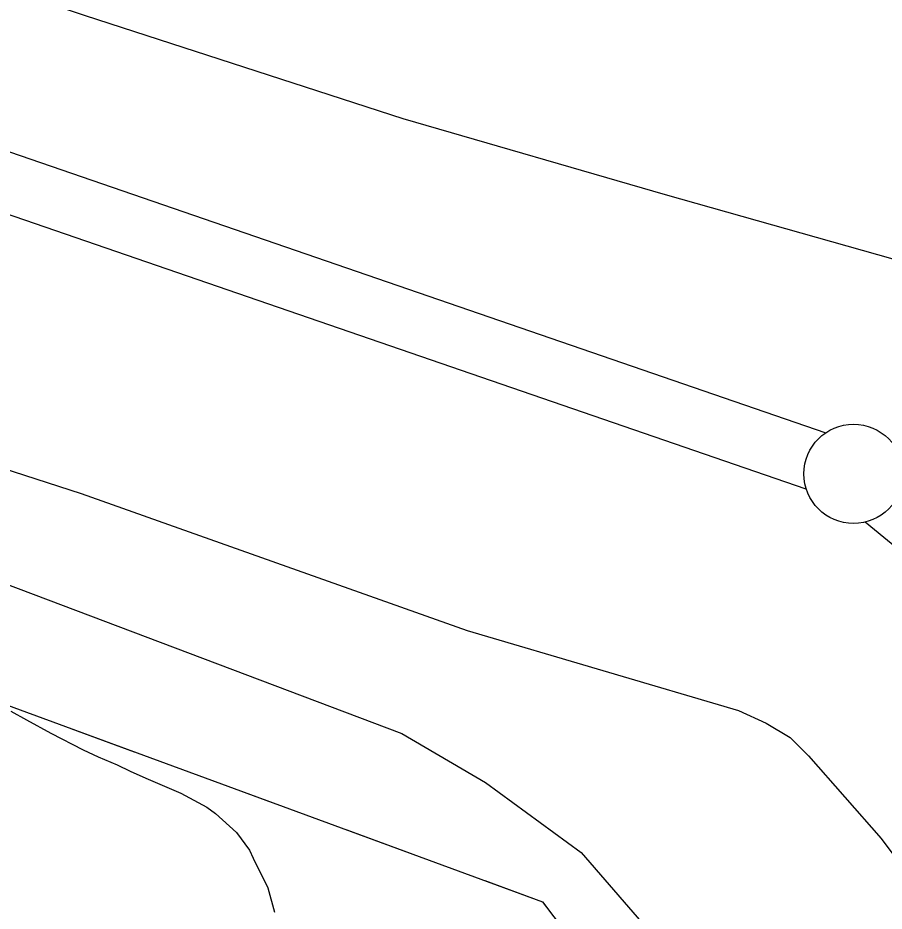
# Model space of a CAD drawing. Extents: x 3187622 to 3225504, y 800805 to 826213.
# Drawn here: x 3202864.6 to 3203300.6, y 810681.4 to 811131.1 of the extents above; entities that cross this region are included whole.
import ezdxf

# ---------------------------------------------------------------- set-up
doc = ezdxf.new("R2010")
doc.units = 0
for name, color, linetype in [('V-LEVE-TOET', 7, 'Continuous'), ('V-SITE-VEGE', 7, 'Continuous'), ('V-SURV-LINE', 7, 'Continuous'), ('V-TOPO-SHOR', 7, 'Continuous'), ('V-UTIL-LINE', 7, 'Continuous')]:
    doc.layers.add(name, color=color, linetype=linetype)

msp = doc.modelspace()

# ---------------------------------------------------------------- linework, layer by layer
at = {"layer": 'V-LEVE-TOET'}
for points in [[(3203305.06, 811009.55), (3203190.5, 811042.04), (3203058.58, 811080.17), (3202898.68, 811132.1), (3202743.18, 811184.47), (3202585.37, 811236.62), (3202438.2, 811285.48), (3202344.26, 811319.5), (3202250.57, 811354.67), (3202195.27, 811375.78), (3202169.15, 811389.33), (3202152.06, 811402.39), (3202134.04, 811414.29), (3202117.41, 811427.34), (3202094.32, 811446.45), (3202062.49, 811479.72), (3201968.65, 811586.51), (3201850.15, 811724.69), (3201675.27, 811953.5)], [(3202073.78, 811160.66), (3202096.21, 811150.13), (3202126.98, 811136.55), (3202169.31, 811120.37), (3202235.25, 811095.98), (3202302.84, 811079.69), (3202336.88, 811073.05), (3202362.12, 811067.84), (3202398.92, 811057.24), (3202447.51, 811040.57), (3202498.63, 811019.95), (3202689.54, 810958.62), (3202896.42, 810891.65), (3203090.77, 810822.65), (3203227.32, 810782.42), (3203241.19, 810776.1), (3203253.21, 810768.86), (3203262.44, 810759.55), (3203299.1, 810717.91), (3203435.02, 810536.08)]]:
    msp.add_lwpolyline(points, dxfattribs=at)
at = {"layer": 'V-SITE-VEGE'}
msp.add_lwpolyline([(3202861.12, 810782.04), (3202869.01, 810777.62), (3202881.29, 810770.97), (3202897.51, 810762.55), (3202904.97, 810759), (3202914.62, 810755), (3202921.19, 810751.9), (3202929.09, 810748.34), (3202946.63, 810740.8), (3202959.79, 810733.7), (3202964.16, 810730.61), (3202974.67, 810720.9), (3202981.22, 810712.08), (3202982.96, 810708.11), (3202990.36, 810693.14), (3202993.83, 810680.82)], dxfattribs=at)
at = {"layer": 'V-SURV-LINE'}
for points in [[(3202224.31, 811282.77), (3203271.18, 810922.22)], [(3203261.42, 810893.86), (3202214.55, 811254.4)], [(3203364.15, 810817.19), (3203291.09, 810877.26)]]:
    msp.add_lwpolyline(points, dxfattribs=at)
msp.add_circle((3203285.19, 810901.53), 25, dxfattribs=at)
at = {"layer": 'V-TOPO-SHOR'}
msp.add_lwpolyline([(3201422.11, 811790.63), (3201689.97, 811482.73), (3201924.13, 811231.05), (3201946.77, 811209.83), (3202076.16, 811125.09), (3202102.54, 811110.58), (3202270.43, 811054.02), (3202404.65, 811008.5), (3202779.38, 810876.1), (3203057.94, 810770.87), (3203099.93, 810746.11), (3203148.05, 810710.84), (3203186.07, 810667.18), (3203211.65, 810635.06)], dxfattribs=at)
at = {"layer": 'V-UTIL-LINE'}
for points in [[(3199923.05, 813594.49), (3200640.01, 812717.79), (3202006.06, 811098.72), (3203128.65, 810686.06), (3203334.13, 810414.07), (3203687.08, 810134.04), (3205008.03, 808523.12), (3206196.96, 808326.53), (3208534.47, 807926.94), (3209217.68, 808075.2), (3210991.35, 807487.65), (3211714.81, 807276.32), (3211555.07, 806654.47), (3211454.57, 806207.44)], [(3202891.22, 810773.34), (3202923.14, 810761.61)], [(3202960.68, 810747.81), (3202992.59, 810736.08)], [(3203030.13, 810722.28), (3203062.05, 810710.55)], [(3203099.59, 810696.74), (3203128.65, 810686.06), (3203130.48, 810683.64)]]:
    msp.add_lwpolyline(points, dxfattribs=at)

doc.saveas('drawing.dxf')
